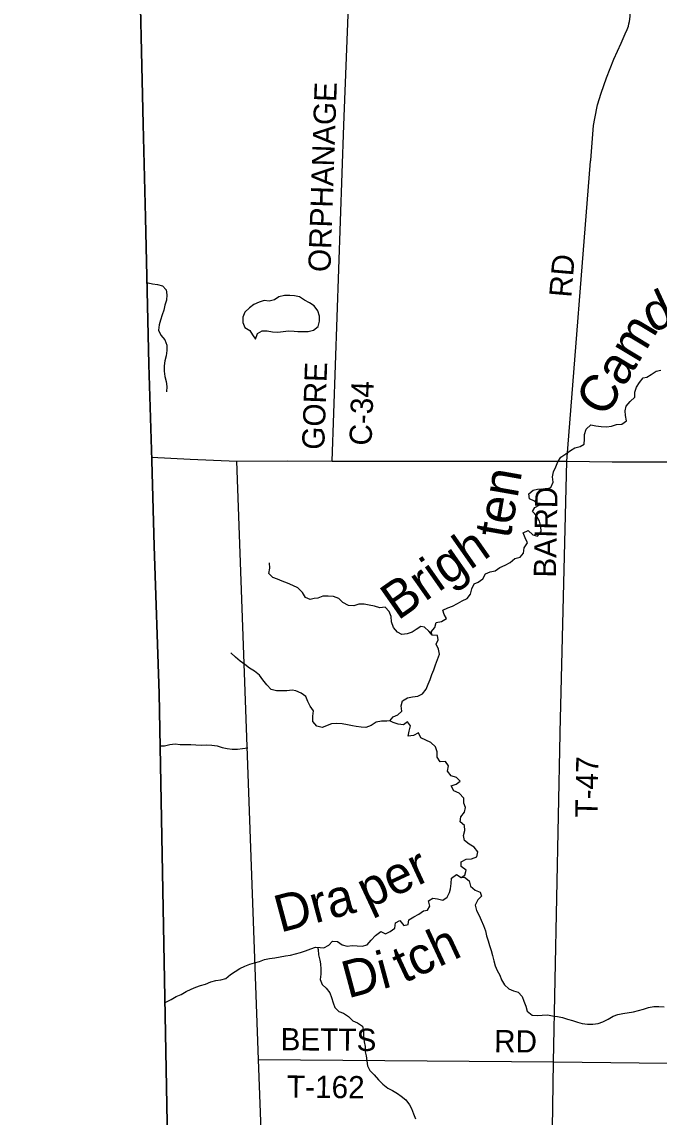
# Model space of a CAD drawing. Extents: x 1857828 to 2277390, y 930619 to 1324581.
# Drawn here: x 2010480 to 2019082, y 1170639 to 1185413 of the extents above; entities that cross this region are included whole.
import ezdxf

# ---------------------------------------------------------------- set-up
doc = ezdxf.new("R2010")
doc.units = 0
for name, color, linetype in [('GM_X_Adjacent_County', 7, 'Continuous'), ('GM_X_County', 7, 'Continuous'), ('GM_X_County_Road', 7, 'Continuous'), ('GM_X_County_Road_Text', 7, 'Continuous'), ('GM_X_Minor_Lake', 7, 'Continuous'), ('GM_X_Minor_River', 7, 'Continuous'), ('GM_X_Minor_River_Text', 7, 'Continuous'), ('GM_X_State_Route', 7, 'Continuous'), ('GM_X_Township', 7, 'Continuous'), ('GM_X_Township_Road', 7, 'Continuous'), ('GM_X_Township_Road_Text', 7, 'Continuous')]:
    doc.layers.add(name, color=color, linetype=linetype)

msp = doc.modelspace()

# ---------------------------------------------------------------- linework, layer by layer
at = {"layer": 'GM_X_Adjacent_County'}
msp.add_lwpolyline([(1996226, 1196377), (2001347, 1196432), (2006321, 1196454), (2011853, 1196506), (2011918, 1193798), (2011927, 1193461), (2012059, 1186592), (2012116, 1184031), (2012150, 1182773), (2012194, 1180790), (2012233, 1179496), (2012268, 1178339), (2012332, 1176351), (2012456, 1169838), (2012513, 1166858), (2012531, 1166018), (2012559, 1164716), (2012647, 1160718), (2012707, 1156038)], dxfattribs=at)
at = {"layer": 'GM_X_County'}
msp.add_lwpolyline([(2012707, 1156038), (2012647, 1160718), (2012559, 1164716), (2012531, 1166018), (2012513, 1166858), (2012456, 1169838), (2012332, 1176351), (2012268, 1178339), (2012233, 1179496), (2012194, 1180790), (2012150, 1182773), (2012116, 1184031), (2012059, 1186592)], dxfattribs=at)
at = {"layer": 'GM_X_County_Road'}
for points in [[(2014670, 1179489), (2014828, 1184020), (2014948, 1187115)], [(2013892, 1166007), (2013892, 1166008), (2013735, 1169864), (2013675, 1171417), (2013380, 1179485)]]:
    msp.add_lwpolyline(points, dxfattribs=at)
at = {"layer": 'GM_X_Minor_Lake'}
for points in [[(2014294, 1181661), (2014229, 1181702), (2014160, 1181719), (2014096, 1181722), (2014024, 1181721), (2013951, 1181706), (2013890, 1181665), (2013818, 1181646), (2013751, 1181653), (2013685, 1181634), (2013612, 1181601), (2013551, 1181555), (2013492, 1181496), (2013463, 1181428), (2013464, 1181358), (2013491, 1181289), (2013557, 1181248), (2013592, 1181191), (2013634, 1181135)], [(2013634, 1181135), (2013661, 1181208), (2013726, 1181246), (2013792, 1181247), (2013864, 1181231), (2013937, 1181228), (2014009, 1181235), (2014081, 1181244), (2014154, 1181239), (2014204, 1181234), (2014272, 1181237), (2014347, 1181238), (2014415, 1181255), (2014480, 1181304), (2014499, 1181376), (2014500, 1181445), (2014475, 1181517), (2014424, 1181582), (2014362, 1181623), (2014294, 1181661)]]:
    msp.add_lwpolyline(points, dxfattribs=at)
at = {"layer": 'GM_X_Minor_River'}
for points in [[(2012174, 1181893), (2012183, 1181891), (2012245, 1181878), (2012309, 1181871), (2012377, 1181852), (2012429, 1181799), (2012438, 1181731), (2012431, 1181659), (2012410, 1181591), (2012395, 1181525), (2012374, 1181461), (2012351, 1181389), (2012334, 1181325), (2012325, 1181253), (2012358, 1181186), (2012411, 1181125), (2012438, 1181052), (2012439, 1180980), (2012426, 1180908), (2012409, 1180840), (2012402, 1180772), (2012399, 1180702), (2012412, 1180629), (2012430, 1180563), (2012435, 1180494), (2012432, 1180424)], [(2016017, 1177141), (2016007, 1177185), (2016056, 1177241), (2016075, 1177311), (2016144, 1177324), (2016211, 1177363), (2016179, 1177420), (2016164, 1177476), (2016229, 1177509), (2016293, 1177532), (2016360, 1177565), (2016423, 1177603), (2016492, 1177634), (2016537, 1177695), (2016556, 1177767), (2016587, 1177831), (2016638, 1177856), (2016701, 1177900), (2016740, 1177969), (2016804, 1177996), (2016871, 1178009), (2016934, 1178051), (2017005, 1178084), (2017072, 1178121), (2017137, 1178174), (2017207, 1178193), (2017250, 1178247), (2017263, 1178317), (2017304, 1178384), (2017275, 1178453), (2017248, 1178520), (2017317, 1178551), (2017378, 1178492), (2017442, 1178477), (2017491, 1178536), (2017486, 1178604), (2017467, 1178677), (2017426, 1178748), (2017373, 1178809), (2017404, 1178863), (2017462, 1178894), (2017401, 1178949), (2017333, 1178978), (2017324, 1179047), (2017381, 1179096), (2017443, 1179111), (2017493, 1179112), (2017548, 1179109), (2017622, 1179132), (2017653, 1179202), (2017642, 1179275), (2017657, 1179343), (2017687, 1179409), (2017716, 1179476), (2017755, 1179542), (2017822, 1179587), (2017885, 1179630), (2017945, 1179666), (2018016, 1179683), (2018071, 1179718), (2018074, 1179786), (2018075, 1179848), (2018098, 1179918), (2018161, 1179976), (2018229, 1179965), (2018301, 1179955), (2018373, 1179948), (2018440, 1179961), (2018509, 1179980), (2018581, 1179985), (2018640, 1180031), (2018629, 1180103), (2018624, 1180167), (2018639, 1180231), (2018690, 1180293), (2018753, 1180352), (2018756, 1180418), (2018779, 1180486), (2018818, 1180550), (2018867, 1180613), (2018918, 1180619), (2018974, 1180658), (2019041, 1180701), (2019104, 1180714)], [(2016017, 1177141), (2015975, 1177194), (2015916, 1177247), (2015866, 1177258), (2015805, 1177216), (2015750, 1177179), (2015683, 1177156), (2015611, 1177149), (2015551, 1177182), (2015497, 1177245), (2015472, 1177318), (2015465, 1177390), (2015438, 1177457), (2015385, 1177518), (2015312, 1177509), (2015240, 1177530), (2015168, 1177543), (2015102, 1177558), (2015027, 1177556), (2014961, 1177534), (2014888, 1177538), (2014815, 1177581), (2014759, 1177636), (2014689, 1177661), (2014617, 1177668), (2014544, 1177667), (2014476, 1177640), (2014425, 1177635), (2014373, 1177622), (2014311, 1177647), (2014268, 1177716), (2014206, 1177777), (2014140, 1177812), (2014066, 1177841), (2013994, 1177870), (2013930, 1177897), (2013868, 1177918), (2013815, 1177971), (2013826, 1178044), (2013821, 1178114)], [(2015492, 1175962), (2015446, 1175983), (2015491, 1176037), (2015557, 1176064), (2015608, 1176113), (2015599, 1176186), (2015618, 1176252), (2015687, 1176295), (2015754, 1176308), (2015826, 1176315), (2015887, 1176350), (2015936, 1176413), (2015967, 1176481), (2015992, 1176541), (2016013, 1176607), (2016042, 1176671), (2016063, 1176739), (2016091, 1176813), (2016116, 1176884), (2016106, 1176951), (2016073, 1177018), (2016100, 1177075), (2016089, 1177136), (2016017, 1177141)], [(2015446, 1175983), (2015408, 1175980), (2015335, 1175979), (2015263, 1175964), (2015194, 1175923), (2015125, 1175894), (2015061, 1175899), (2014992, 1175908), (2014942, 1175916), (2014874, 1175932), (2014806, 1175945), (2014734, 1175948), (2014661, 1175945), (2014532, 1175895), (2014460, 1175914), (2014410, 1175975), (2014407, 1176045), (2014416, 1176117), (2014371, 1176180), (2014342, 1176245), (2014313, 1176313), (2014249, 1176359), (2014177, 1176388), (2014127, 1176399), (2014058, 1176390), (2013990, 1176389), (2013918, 1176390), (2013847, 1176407), (2013788, 1176472), (2013733, 1176535), (2013687, 1176600), (2013622, 1176653), (2013552, 1176694), (2013488, 1176742), (2013427, 1176789), (2013363, 1176842), (2013302, 1176903)], [(2016410, 1173870), (2016462, 1173900), (2016477, 1173968), (2016412, 1174017), (2016410, 1174081), (2016479, 1174118), (2016552, 1174123), (2016622, 1174150), (2016635, 1174218), (2016586, 1174279), (2016518, 1174322), (2016455, 1174372), (2016444, 1174438), (2016461, 1174504), (2016457, 1174574), (2016398, 1174623), (2016407, 1174688), (2016456, 1174753), (2016467, 1174815), (2016448, 1174874), (2016446, 1174940), (2016385, 1175009), (2016311, 1175040), (2016276, 1175107), (2016343, 1175128), (2016399, 1175172), (2016348, 1175220), (2016274, 1175244), (2016228, 1175307), (2016239, 1175379), (2016198, 1175436), (2016126, 1175433), (2016088, 1175495), (2016087, 1175564), (2016062, 1175632), (2016003, 1175692), (2015935, 1175725), (2015867, 1175754), (2015834, 1175821), (2015767, 1175787), (2015696, 1175776), (2015709, 1175845), (2015728, 1175917), (2015685, 1175971), (2015630, 1175928), (2015558, 1175939), (2015492, 1175962)], [(2012350, 1175648), (2012406, 1175648), (2012478, 1175667), (2012551, 1175672), (2012619, 1175663), (2012687, 1175666), (2012760, 1175666), (2012828, 1175661), (2012900, 1175658), (2012973, 1175659), (2013045, 1175654), (2013117, 1175645), (2013183, 1175626), (2013251, 1175611), (2013320, 1175604), (2013392, 1175601), (2013459, 1175612), (2013531, 1175621)], [(2012415, 1172183), (2012497, 1172225), (2012564, 1172266), (2012631, 1172293), (2012699, 1172332), (2012764, 1172366), (2012827, 1172393), (2012891, 1172412), (2012960, 1172431), (2013033, 1172462), (2013100, 1172483), (2013164, 1172490), (2013233, 1172507), (2013296, 1172560), (2013358, 1172603), (2013421, 1172641), (2013488, 1172676), (2013557, 1172701), (2013619, 1172718), (2013686, 1172739), (2013755, 1172766), (2013825, 1172779), (2013894, 1172788), (2014039, 1172814), (2014107, 1172825), (2014176, 1172840), (2014241, 1172859), (2014307, 1172880), (2014380, 1172909), (2014443, 1172930), (2014507, 1172927), (2014557, 1172923), (2014622, 1172956), (2014673, 1173011), (2014739, 1173008), (2014805, 1172961), (2014873, 1172944), (2014939, 1172953), (2015008, 1172948), (2015074, 1172943), (2015141, 1172962), (2015196, 1173025), (2015255, 1173087), (2015324, 1173140), (2015390, 1173111), (2015451, 1173140), (2015516, 1173187), (2015523, 1173259), (2015583, 1173291), (2015635, 1173222), (2015693, 1173235), (2015704, 1173301), (2015771, 1173342), (2015838, 1173375), (2015903, 1173420), (2015955, 1173431), (2015986, 1173485), (2015969, 1173554), (2016026, 1173593), (2016092, 1173582), (2016162, 1173563), (2016223, 1173606), (2016254, 1173670), (2016265, 1173720), (2016274, 1173788), (2016279, 1173860), (2016346, 1173913), (2016410, 1173870)], [(2016410, 1173870), (2016456, 1173874), (2016519, 1173824), (2016537, 1173752), (2016600, 1173701), (2016666, 1173672), (2016683, 1173621), (2016634, 1173568), (2016599, 1173496), (2016616, 1173425), (2016652, 1173359), (2016681, 1173294), (2016712, 1173221), (2016739, 1173151), (2016754, 1173086), (2016776, 1173017), (2016791, 1172953), (2016814, 1172884), (2016833, 1172818), (2016852, 1172745), (2016869, 1172681), (2016895, 1172618), (2016932, 1172551), (2016955, 1172489), (2016995, 1172424), (2017056, 1172369), (2017118, 1172342), (2017182, 1172323), (2017234, 1172264), (2017255, 1172201), (2017284, 1172136), (2017303, 1172068), (2017367, 1172015), (2017435, 1172010), (2017503, 1172013), (2017576, 1172016), (2017642, 1172006), (2017712, 1171995), (2017778, 1171980), (2017844, 1171959), (2017912, 1171940), (2017979, 1171919), (2018045, 1171900), (2018117, 1171893), (2018189, 1171890), (2018258, 1171903), (2018324, 1171922), (2018393, 1171959), (2018460, 1172000), (2018525, 1172023), (2018591, 1172038), (2018736, 1172060), (2018805, 1172075), (2018870, 1172094), (2018938, 1172115), (2019011, 1172130), (2019079, 1172129), (2019151, 1172124)], [(2014471, 1172929), (2014478, 1172900), (2014483, 1172827), (2014502, 1172755), (2014510, 1172704), (2014515, 1172636), (2014514, 1172568), (2014509, 1172496), (2014534, 1172429), (2014590, 1172376), (2014639, 1172315), (2014662, 1172250), (2014683, 1172182), (2014703, 1172117), (2014758, 1172064), (2014824, 1172039), (2014890, 1171994), (2014947, 1171939), (2015013, 1171910), (2015077, 1171865), (2015092, 1171796), (2015091, 1171724), (2015102, 1171656), (2015113, 1171591), (2015114, 1171517), (2015126, 1171466), (2015135, 1171398), (2015148, 1171332), (2015179, 1171269), (2015237, 1171208), (2015296, 1171141), (2015352, 1171084), (2015419, 1171030), (2015483, 1170999), (2015549, 1170956), (2015601, 1170921), (2015664, 1170870), (2015714, 1170805), (2015741, 1170754), (2015768, 1170682), (2015793, 1170617)]]:
    msp.add_lwpolyline(points, dxfattribs=at)
at = {"layer": 'GM_X_State_Route'}
msp.add_lwpolyline([(2012232, 1179542), (2012753, 1179516), (2013380, 1179485), (2014064, 1179491), (2014670, 1179489), (2015489, 1179487), (2016264, 1179489), (2017048, 1179485), (2017696, 1179485), (2017835, 1179485), (2018448, 1179478), (2019088, 1179477), (2019854, 1179478), (2020646, 1179471), (2021257, 1179473), (2021877, 1179468), (2022366, 1179465)], dxfattribs=at)
at = {"layer": 'GM_X_Township'}
msp.add_lwpolyline([(2032206, 1165870), (2028230, 1165900), (2021617, 1165950), (2017576, 1165980), (2013892, 1166008), (2012531, 1166018), (2012513, 1166858), (2012456, 1169838), (2012332, 1176351), (2012268, 1178339), (2012233, 1179496), (2012194, 1180790), (2012150, 1182773), (2012116, 1184031), (2012059, 1186592), (2011927, 1193461), (2015448, 1193442), (2018963, 1193442), (2023011, 1193448), (2026607, 1193454), (2030478, 1193460)], dxfattribs=at)
at = {"layer": 'GM_X_Township_Road'}
for points in [[(2018160, 1183549), (2018198, 1184013), (2018214, 1184109), (2018253, 1184292), (2018299, 1184450), (2018372, 1184659), (2018469, 1184909), (2018568, 1185124), (2018626, 1185252), (2018653, 1185312), (2018667, 1185354), (2018675, 1185388), (2018683, 1185420), (2018691, 1185485), (2018693, 1185587), (2018743, 1187072)], [(2017835, 1179485), (2018158, 1183532), (2018160, 1183549)], [(2017748, 1175827), (2017835, 1179485)], [(2017656, 1171385), (2017656, 1171385), (2017747, 1175808), (2017748, 1175827)], [(2013675, 1171417), (2017656, 1171385)], [(2017575, 1165927), (2017576, 1165980), (2017656, 1171385)], [(2017656, 1171385), (2021904, 1171335)]]:
    msp.add_lwpolyline(points, dxfattribs=at)

# ---------------------------------------------------------------- texts
at = {"layer": 'GM_X_County_Road_Text'}
for s, rotation, p in [('ORPHANAGE', 88.0322, (2014645, 1182034)), ('GORE', 87.9817, (2014561, 1179637)), ('C-34', 87.9422, (2015200, 1179693))]:
    msp.add_text(s, height=300, rotation=rotation, dxfattribs=at).set_placement(p)
at = {"layer": 'GM_X_Minor_River_Text'}
for s, height, rotation, p in [('d', 500, 24.9973, (2018991, 1181210)), ('Cam', 500.3, 58.9976, (2018359, 1180061)), ('ten', 500.3, 79.997, (2017073, 1178431)), ('Brigh', 500.3, 34.9987, (2015556, 1177331)), ('per', 500.3, 24.9985, (2015148, 1173441)), ('Dra', 500.3, 14.9981, (2013969, 1173125)), ('tch', 500.3, 24.9983, (2015634, 1172438)), ('Di', 500.3, 14.9981, (2014881, 1172238))]:
    msp.add_text(s, height=height, rotation=rotation, dxfattribs=at).set_placement(p)
at = {"layer": 'GM_X_Township_Road_Text'}
for s, rotation, p in [('RD', 85.0293, (2017896, 1181688)), ('BAIRD', 88.8947, (2017689, 1177914)), ('T-47', 88.9383, (2018249, 1174677)), ('BETTS', 359.5509, (2013972, 1171540)), ('RD', 359.5064, (2016854, 1171514)), ('T-162', 359.4386, (2014058, 1170901))]:
    msp.add_text(s, height=300, rotation=rotation, dxfattribs=at).set_placement(p)

doc.saveas('drawing.dxf')
